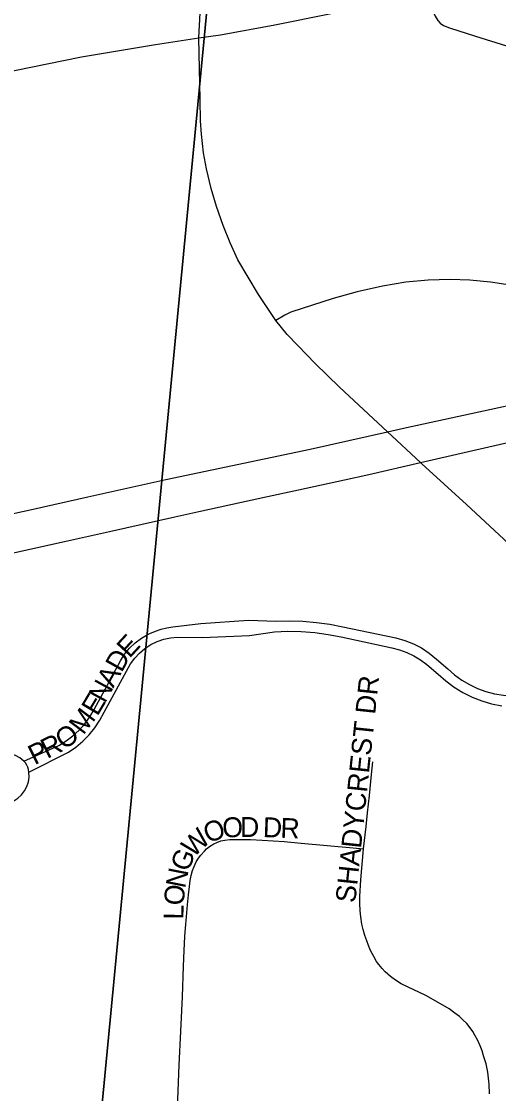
# Model space of a CAD drawing. Extents: x 1410790 to 1770854, y 448063 to 770588.
# Drawn here: x 1524066 to 1525263, y 647597 to 650287 of the extents above; entities that cross this region are included whole.
import ezdxf

# ---------------------------------------------------------------- set-up
doc = ezdxf.new("R2010")
doc.units = 0
for name, color, linetype in [('GM_X_City_Street', 7, 'Continuous'), ('GM_X_City_Street_Text', 7, 'Continuous'), ('GM_X_Interchange_Ramps', 7, 'Continuous'), ('GM_X_Interstate_Route', 7, 'Continuous'), ('GM_X_Section', 7, 'Continuous')]:
    doc.layers.add(name, color=color, linetype=linetype)

msp = doc.modelspace()

# ---------------------------------------------------------------- linework, layer by layer
at = {"layer": 'GM_X_City_Street'}
for points in [[(1524511.2, 650245.7), (1524514.3, 650308.7), (1524517.4, 650368.6), (1524521.2, 650430.5)], [(1524511.2, 650245.7), (1524565.4, 650253.9), (1524701.5, 650278.4), (1524838.3, 650306), (1524941.9, 650329.3), (1525076.1, 650360.6)], [(1525076.1, 650360.6), (1525094.8, 650320.1), (1525103.9, 650300.3), (1525110.7, 650289.3), (1525116.4, 650282.5), (1525124.4, 650277.2), (1525139.5, 650271.1), (1525204.7, 650250.1), (1525283.1, 650225.9), (1525386.3, 650193.2), (1525517.6, 650151.5), (1525727.7, 650086.8), (1525804.6, 650063.3)], [(1523625.4, 650074.2), (1523657.3, 650081), (1524048.5, 650164.3), (1524216.5, 650198), (1524402.3, 650229.3), (1524511.2, 650245.7)], [(1524703.9, 649537.1), (1524660.4, 649602.2), (1524609, 649689.5), (1524589.3, 649732), (1524571.6, 649775.5), (1524554.8, 649823), (1524541.4, 649868.2), (1524529.9, 649917.4), (1524522.7, 649957.4), (1524517.3, 650004.5), (1524515.3, 650038.1), (1524514.5, 650091.2), (1524511.2, 650245.7)], [(1525400, 648870.6), (1525276.2, 648988), (1525182.3, 649075), (1525070.5, 649176.9), (1525066.8, 649180.4), (1524983.9, 649257.7), (1524863.9, 649369.8), (1524802.3, 649429.2), (1524758.8, 649474.2), (1524732.3, 649502), (1524703.9, 649537.1)], [(1524072, 648431.6), (1524159.2, 648471), (1524177.6, 648482), (1524194.7, 648494.9), (1524210.5, 648509.4), (1524224.8, 648525.4), (1524237.4, 648542.8), (1524248.1, 648561.3), (1524314, 648682.8), (1524324.3, 648699.6), (1524336.6, 648714.9), (1524350.8, 648728.5), (1524366.6, 648740.2), (1524383.7, 648749.8), (1524402, 648757.2), (1524416, 648762.1), (1524430.5, 648765.7), (1524445.2, 648768.1), (1524516.2, 648776.5), (1524635.3, 648785), (1524704.5, 648782.6), (1524738.3, 648783.4), (1524772, 648782.4), (1524805.7, 648779.5), (1524839.1, 648774.7), (1524872.2, 648768.1), (1525005.2, 648740.5), (1525027.6, 648734.4), (1525049.1, 648726), (1525069.7, 648715.3), (1525089, 648702.5), (1525106.8, 648687.6), (1525135.2, 648662.9), (1525152.1, 648648.1), (1525170.3, 648634.9), (1525189.6, 648623.4), (1525209.9, 648613.8), (1525231, 648606.1), (1525252.8, 648600.3), (1525343.1, 648586.8)], [(1524084.4, 648404), (1524183.9, 648453.9), (1524202.5, 648466.8), (1524219.9, 648481.4), (1524235.8, 648497.6), (1524250.1, 648515.1), (1524262.7, 648534), (1524273.6, 648553.9), (1524339.7, 648675.2), (1524349.9, 648689.6), (1524361.8, 648702.6), (1524375.3, 648714), (1524390.1, 648723.7), (1524405.9, 648731.5), (1524422.6, 648737.2), (1524439.9, 648740.9), (1524457.4, 648742.4), (1524518.8, 648741.4), (1524637.5, 648746.4), (1524700.4, 648755.8), (1524734.1, 648757.2), (1524767.8, 648756.6), (1524801.5, 648754), (1524834.9, 648749.4), (1524868, 648742.9), (1524995.2, 648715.5), (1525014.3, 648710.9), (1525032.8, 648704.3), (1525050.5, 648695.8), (1525067.3, 648685.5), (1525082.8, 648673.5), (1525110.9, 648649.7), (1525130.4, 648632.5), (1525151.2, 648617.1), (1525173.3, 648603.6), (1525196.5, 648592.1), (1525220.6, 648582.5), (1525245.4, 648575.1), (1525270.8, 648569.9)], [(1524072, 648431.6), (1524062, 648439.6), (1524050.9, 648445.8), (1524038.8, 648450), (1524026.3, 648452.1), (1524013.5, 648452.1), (1524001, 648449.9), (1523988.9, 648445.6), (1523977.9, 648439.3), (1523968, 648431.2), (1523959.6, 648421.5)], [(1524084.4, 648404), (1524083.6, 648410.1), (1524081.9, 648416.1), (1524079.3, 648421.7), (1524076, 648426.9), (1524072, 648431.6)], [(1524924.1, 648211.4), (1524930.2, 648267.4), (1524933.8, 648301.4), (1524938.6, 648344.9), (1524944.3, 648397.6), (1524947.7, 648429.8)], [(1523957.4, 648352.2), (1523965.7, 648343.1), (1523975.4, 648335.5), (1523986.4, 648329.7), (1523998.1, 648325.9), (1524010.4, 648324.3), (1524022.7, 648324.7), (1524034.8, 648327.3), (1524046.3, 648332), (1524056.8, 648338.6), (1524065.9, 648346.9), (1524073.6, 648356.6), (1524079.3, 648367.6), (1524083.1, 648379.3), (1524084.8, 648391.6), (1524084.4, 648404)], [(1524457, 647560.5), (1524461.6, 647669), (1524465.4, 647754.2), (1524469.9, 647840), (1524472.4, 647917.4), (1524474.2, 647956.5), (1524476, 647991.6), (1524477.6, 648012.6), (1524480, 648040.6), (1524482.4, 648070.5), (1524484.6, 648096.2), (1524487, 648116.7), (1524489.1, 648132.2), (1524491.7, 648144.9), (1524494.9, 648157.1), (1524498.7, 648166.8), (1524504.5, 648178.7), (1524510, 648188.1), (1524516.1, 648195.7), (1524524.6, 648205.5), (1524530.2, 648211), (1524537.9, 648217.4), (1524548.2, 648223.8), (1524555.9, 648227.6), (1524566.4, 648231.2), (1524576.4, 648233.2), (1524588.8, 648234.6), (1524609.5, 648235.1), (1524640.6, 648234.7), (1524669.7, 648233.3), (1524725.2, 648229.6), (1524767.6, 648225.8), (1524898.4, 648213.7), (1524924.1, 648211.4)], [(1525240, 647596.6), (1525238.8, 647620.7), (1525237.5, 647636.1), (1525235.5, 647651.3), (1525231.3, 647671.8), (1525226, 647689.6), (1525221.4, 647704.4), (1525216.5, 647717.5), (1525210.7, 647730.9), (1525203.6, 647744.1), (1525198, 647753.2), (1525188.9, 647765.9), (1525182.9, 647773.1), (1525173.3, 647782.7), (1525164.4, 647790.6), (1525153, 647799.3), (1525138.6, 647809.8), (1525117.5, 647822.9), (1525080, 647843.2), (1525018.5, 647873), (1525004.4, 647881.6), (1524991.3, 647890.9), (1524978, 647902.5), (1524970.4, 647911.1), (1524962.5, 647921), (1524956.7, 647929), (1524949.5, 647941.3), (1524941.9, 647956.4), (1524936.4, 647969.1), (1524932.3, 647980.4), (1524927.2, 647994.2), (1524923, 648008.9), (1524920.1, 648022.8), (1524917.2, 648040.5), (1524915.9, 648055.6), (1524914.8, 648074.9), (1524915, 648092.1), (1524917.4, 648133.4), (1524924.1, 648211.4)]]:
    msp.add_lwpolyline(points, dxfattribs=at)
at = {"layer": 'GM_X_Interchange_Ramps'}
msp.add_lwpolyline([(1525324.1, 649620.5), (1525242.9, 649632.7), (1525190.7, 649637.8), (1525141.5, 649639.7), (1525085.8, 649638.1), (1525030.3, 649632.8), (1524972, 649623.2), (1524907.9, 649608.9), (1524847.9, 649591.9), (1524741.6, 649557.5), (1524726.2, 649550.6), (1524703.9, 649537.1)], dxfattribs=at)
at = {"layer": 'GM_X_Interstate_Route'}
for points in [[(1523960.2, 649034.5), (1524094.8, 649063.9), (1524232.5, 649094.3), (1524427.9, 649137.6), (1524790.5, 649214.1), (1524983.9, 649257.7), (1525024, 649266.7), (1525363.6, 649340.7), (1525703.1, 649415.6), (1525827.9, 649443.7), (1526103.5, 649503.6), (1526286.3, 649543.2), (1526494.3, 649590.3), (1526590.3, 649611.6), (1526594.4, 649612.5), (1526673.5, 649630.6), (1526900.9, 649680.8), (1527006.6, 649704.3), (1527212.1, 649747.7)], [(1523918.9, 648925.7), (1524078.9, 648961.4), (1524181.3, 648984.4), (1524287, 649007.9), (1524450.3, 649044.3), (1524511.2, 649057.6), (1524671.4, 649092.7), (1524761.1, 649112), (1524876.4, 649137.1), (1524937.2, 649150.5), (1525066.8, 649180.4), (1525307.9, 649235.9), (1525635, 649306.6), (1526026.4, 649389.5), (1526109.6, 649407.7), (1526183.2, 649424.2), (1526266.4, 649442.8), (1526634.4, 649525.9), (1526826.9, 649567.8), (1527010.4, 649604.4), (1527023.1, 649606.7), (1527139.7, 649627.9), (1527256.5, 649646.8)]]:
    msp.add_lwpolyline(points, dxfattribs=at)
at = {"layer": 'GM_X_Section'}
for points in [[(1524666.4, 651730.2), (1524163.6, 646480.2), (1518872.7, 647025.1), (1519360.1, 652231.2)], [(1529818.7, 651249.1), (1529389.2, 645957.9), (1524163.6, 646480.2), (1524666.4, 651730.2)]]:
    msp.add_lwpolyline(points, close=True, dxfattribs=at)

# ---------------------------------------------------------------- texts
at = {"layer": 'GM_X_City_Street_Text'}
for s, rotation, p in [('E', 47.357, (1524336.9, 648687.7)), ('D', 60.4625, (1524317, 648651.9)), ('A', 61.7153, (1524296.3, 648613.4)), ('N', 61.5139, (1524275.2, 648574.6)), ('SHADYCREST DR', 83.9908, (1524903.3, 648074.3)), ('E', 59.3475, (1524256.3, 648542.5)), ('M', 52.7291, (1524220.8, 648495.2)), ('O', 34.9239, (1524172.5, 648458.3)), ('R', 26.6465, (1524130.3, 648436.5)), ('P', 26.6628, (1524098.9, 648420.8)), ('W', 44.0608, (1524497.2, 648187.5)), ('O', 21.225, (1524533.9, 648224.5)), ('O', 2.2299, (1524570.6, 648239.5)), ('D', 359.9563, (1524614.1, 648241.2)), ('D', 357.8575, (1524670.8, 648241)), ('R', 357.5706, (1524714.7, 648239.3)), ('G', 68.505, (1524484.2, 648151.3)), ('N', 78.7158, (1524476.2, 648110.4)), ('O', 84.857, (1524472.5, 648067.9)), ('L', 89.276, (1524472.1, 648033.8))]:
    msp.add_text(s, height=50, rotation=rotation, dxfattribs=at).set_placement(p)

doc.saveas('drawing.dxf')
